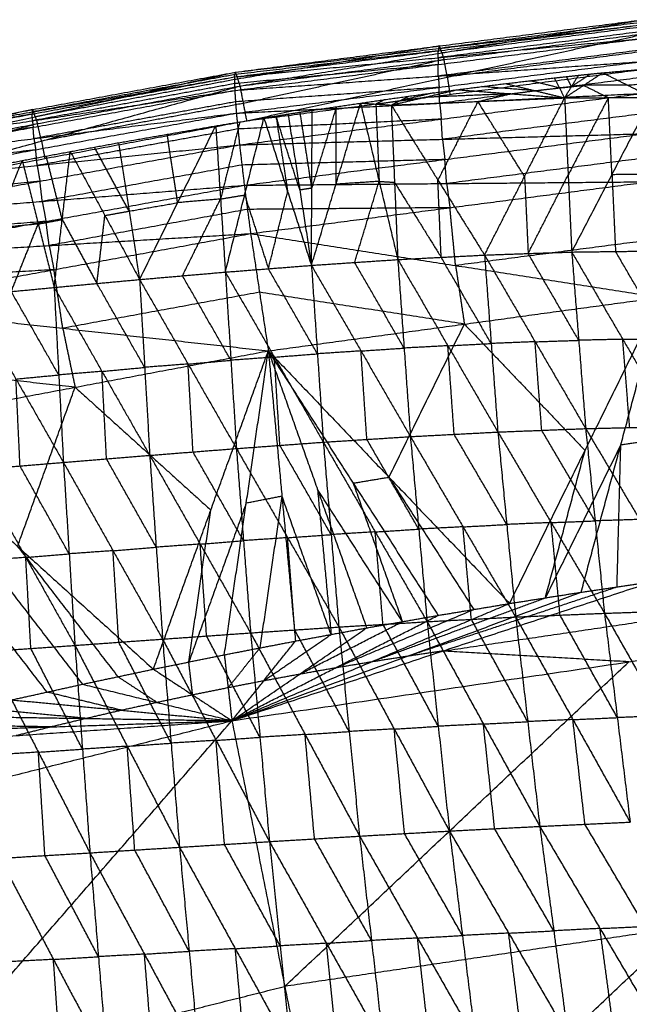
# Model space of a CAD drawing. Header units: millimetres. Extents: x -106 to 110, y -96 to 120.
# Tile 835 of 1020: x -20 to -13, y 107 to 119. Entities that reach past the tile are written whole.
import ezdxf

# ---------------------------------------------------------------- set-up
doc = ezdxf.new("R2010")
doc.units = ezdxf.units.MM
doc.header["$MEASUREMENT"] = 0
doc.layers.add('Default', color=7, linetype='Continuous', true_color=0x000000)

msp = doc.modelspace()

# ---------------------------------------------------------------- linework, layer by layer
at = {"layer": 'Default'}
for points in [[(-17.637, 117.907, 11.692), (-15.141, 118.228, 11.754), (-12.646, 118.549, 11.817)], [(-17.581, 117.738, 11.046), (-15.114, 118.143, 11.431), (-12.646, 118.549, 11.817)], [(-17.648, 117.849, 12.085), (-15.156, 118.168, 12.134), (-12.663, 118.487, 12.182)], [(-17.637, 117.907, 11.692), (-15.15, 118.197, 11.937), (-12.663, 118.487, 12.182)], [(-12.655, 118.518, 11.999), (-13.902, 118.358, 11.968), (-15.15, 118.197, 11.937)], [(-12.62, 118.466, 11.516), (-13.867, 118.305, 11.474), (-15.114, 118.143, 11.431)], [(-17.648, 117.849, 12.085), (-15.16, 118.084, 12.326), (-12.672, 118.318, 12.567)], [(-17.645, 117.684, 12.499), (-15.158, 118.001, 12.533), (-12.672, 118.318, 12.567)], [(-17.581, 117.738, 11.046), (-15.087, 118.061, 11.13), (-12.593, 118.383, 11.215)], [(-17.5, 117.313, 10.598), (-15.047, 117.848, 10.907), (-12.593, 118.383, 11.215)], [(-12.668, 118.403, 12.375), (-13.914, 118.243, 12.35), (-15.16, 118.084, 12.326)], [(-15.141, 118.228, 11.754), (-16.375, 118.025, 11.562), (-17.609, 117.823, 11.369)], [(-15.15, 118.197, 11.937), (-15.153, 118.183, 12.035), (-15.156, 118.168, 12.134)], [(-15.15, 118.197, 11.937), (-15.146, 118.213, 11.846), (-15.141, 118.228, 11.754)], [(-15.114, 118.143, 11.431), (-15.127, 118.186, 11.593), (-15.141, 118.228, 11.754)], [(-15.156, 118.168, 12.134), (-16.399, 118.023, 12.011), (-17.642, 117.878, 11.889)], [(-15.16, 118.084, 12.326), (-15.158, 118.126, 12.23), (-15.156, 118.168, 12.134)], [(-15.16, 118.084, 12.326), (-15.159, 118.042, 12.43), (-15.158, 118.001, 12.533)], [(-12.671, 118.178, 12.757), (-13.914, 118.019, 12.74), (-15.157, 117.86, 12.723)], [(-15.114, 118.143, 11.431), (-15.1, 118.102, 11.281), (-15.087, 118.061, 11.13)], [(-12.561, 118.171, 11.008), (-13.804, 118.01, 10.957), (-15.047, 117.848, 10.907)], [(-15.158, 118.001, 12.533), (-16.402, 117.884, 12.412), (-17.646, 117.767, 12.292)], [(-17.645, 117.684, 12.499), (-15.157, 117.86, 12.723), (-12.67, 118.037, 12.946)], [(-17.625, 117.406, 12.907), (-15.147, 117.722, 12.927), (-12.67, 118.037, 12.946)], [(-15.087, 118.061, 11.13), (-16.314, 117.793, 10.976), (-17.541, 117.525, 10.822)], [(-17.5, 117.313, 10.598), (-15.015, 117.636, 10.699), (-12.529, 117.959, 10.8)], [(-15.157, 117.86, 12.723), (-15.158, 117.931, 12.628), (-15.158, 118.001, 12.533)], [(-15.047, 117.848, 10.907), (-15.067, 117.954, 11.019), (-15.087, 118.061, 11.13)], [(-13.147, 117.9, 10.763), (-12.53, 117.956, 10.802), (-11.913, 118.011, 10.841)], [(-22.589, 116.942, 12.024), (-20.119, 117.396, 12.055), (-17.648, 117.849, 12.085)], [(-22.586, 116.994, 11.612), (-20.112, 117.451, 11.652), (-17.637, 117.907, 11.692)], [(-22.586, 116.994, 11.612), (-20.117, 117.422, 11.848), (-17.648, 117.849, 12.085)], [(-22.529, 116.818, 10.933), (-20.083, 117.362, 11.313), (-17.637, 117.907, 11.692)], [(-17.642, 117.878, 11.889), (-18.88, 117.65, 11.868), (-20.117, 117.422, 11.848)], [(-17.609, 117.823, 11.369), (-18.846, 117.592, 11.341), (-20.083, 117.362, 11.313)], [(-17.648, 117.849, 12.085), (-17.642, 117.878, 11.889), (-17.637, 117.907, 11.692)], [(-17.648, 117.849, 12.085), (-17.646, 117.767, 12.292), (-17.645, 117.684, 12.499)], [(-17.637, 117.907, 11.692), (-17.609, 117.823, 11.369), (-17.581, 117.738, 11.046)], [(-15.157, 117.86, 12.723), (-15.152, 117.791, 12.825), (-15.147, 117.722, 12.927)], [(-12.662, 117.843, 13.118), (-13.901, 117.685, 13.109), (-15.14, 117.527, 13.099)], [(-15.047, 117.848, 10.907), (-15.031, 117.742, 10.803), (-15.015, 117.636, 10.699)], [(-14.333, 117.768, 10.705), (-14.036, 117.802, 10.719), (-13.74, 117.837, 10.732)], [(-13.74, 117.837, 10.732), (-13.592, 117.853, 10.74), (-13.444, 117.869, 10.747)], [(-13.74, 117.837, 10.732), (-13.677, 117.715, 10.585), (-13.614, 117.593, 10.437)], [(-13.614, 117.593, 10.437), (-13.381, 117.747, 10.6), (-13.147, 117.9, 10.763)], [(-13.614, 117.593, 10.437), (-13.529, 117.731, 10.592), (-13.444, 117.869, 10.747)], [(-13.529, 117.731, 10.592), (-13.56, 117.792, 10.666), (-13.592, 117.853, 10.74)], [(-13.296, 117.885, 10.755), (-13.412, 117.808, 10.674), (-13.529, 117.731, 10.592)], [(-13.444, 117.869, 10.747), (-13.296, 117.885, 10.755), (-13.147, 117.9, 10.763)], [(-13.147, 117.9, 10.763), (-12.846, 117.749, 10.568), (-12.544, 117.599, 10.373)], [(-22.529, 116.818, 10.933), (-20.055, 117.278, 10.989), (-17.581, 117.738, 11.046)], [(-22.43, 116.392, 10.463), (-20.006, 117.065, 10.754), (-17.581, 117.738, 11.046)], [(-17.646, 117.767, 12.292), (-18.882, 117.54, 12.277), (-20.117, 117.313, 12.261)], [(-15.147, 117.722, 12.927), (-16.391, 117.633, 12.815), (-17.635, 117.545, 12.703)], [(-17.581, 117.738, 11.046), (-17.541, 117.525, 10.822), (-17.5, 117.313, 10.598)], [(-15.14, 117.527, 13.099), (-15.144, 117.624, 13.013), (-15.147, 117.722, 12.927)], [(-14.925, 117.693, 10.681), (-14.629, 117.731, 10.693), (-14.333, 117.768, 10.705)], [(-13.974, 117.681, 10.571), (-14.301, 117.706, 10.632), (-14.629, 117.731, 10.693)], [(-14.333, 117.768, 10.705), (-13.974, 117.681, 10.571), (-13.614, 117.593, 10.437)], [(-13.677, 117.715, 10.585), (-13.857, 117.759, 10.652), (-14.036, 117.802, 10.719)], [(-13.974, 117.681, 10.571), (-13.825, 117.698, 10.578), (-13.677, 117.715, 10.585)], [(-13.677, 117.715, 10.585), (-13.603, 117.723, 10.589), (-13.529, 117.731, 10.592)], [(-13.529, 117.731, 10.592), (-13.455, 117.739, 10.596), (-13.381, 117.747, 10.6)], [(-12.846, 117.749, 10.568), (-13.113, 117.748, 10.584), (-13.381, 117.747, 10.6)], [(-13.381, 117.747, 10.6), (-13.23, 117.671, 10.503), (-13.079, 117.596, 10.405)], [(-12.846, 117.749, 10.568), (-12.537, 117.777, 10.588), (-12.228, 117.805, 10.607)], [(-22.589, 116.942, 12.024), (-20.117, 117.313, 12.261), (-17.645, 117.684, 12.499)], [(-22.571, 116.783, 12.459), (-20.108, 117.233, 12.479), (-17.645, 117.684, 12.499)], [(-17.645, 117.684, 12.499), (-17.635, 117.545, 12.703), (-17.625, 117.406, 12.907)], [(-17.625, 117.406, 12.907), (-15.14, 117.527, 13.099), (-12.655, 117.648, 13.29)], [(-17.586, 117.019, 13.278), (-15.121, 117.333, 13.284), (-12.655, 117.648, 13.29)], [(-16.107, 117.529, 10.639), (-15.812, 117.572, 10.649), (-15.516, 117.614, 10.659)], [(-15.732, 117.505, 10.561), (-15.328, 117.599, 10.621), (-14.925, 117.693, 10.681)], [(-15.732, 117.505, 10.561), (-15.624, 117.559, 10.61), (-15.516, 117.614, 10.659)], [(-15.732, 117.505, 10.561), (-14.673, 117.549, 10.499), (-13.614, 117.593, 10.437)], [(-15.22, 117.654, 10.67), (-15.422, 117.606, 10.64), (-15.624, 117.559, 10.61)], [(-15.624, 117.559, 10.61), (-15.476, 117.579, 10.615), (-15.328, 117.599, 10.621)], [(-15.516, 117.614, 10.659), (-15.22, 117.654, 10.67), (-14.925, 117.693, 10.681)], [(-14.269, 117.643, 10.559), (-14.799, 117.621, 10.59), (-15.328, 117.599, 10.621)], [(-14.925, 117.693, 10.681), (-14.269, 117.643, 10.559), (-13.614, 117.593, 10.437)], [(-14.673, 117.549, 10.499), (-14.471, 117.596, 10.529), (-14.269, 117.643, 10.559)], [(-14.592, 115.672, 8.739), (-14.103, 116.633, 9.588), (-13.614, 117.593, 10.437)], [(-14.269, 117.643, 10.559), (-14.121, 117.662, 10.565), (-13.974, 117.681, 10.571)], [(-13.614, 117.593, 10.437), (-13.079, 117.596, 10.405), (-12.544, 117.599, 10.373)], [(-13.614, 117.593, 10.437), (-13.57, 116.651, 9.558), (-13.527, 115.709, 8.679)], [(-13.079, 117.596, 10.405), (-13.325, 117.124, 9.982), (-13.57, 116.651, 9.558)], [(-13.527, 115.709, 8.679), (-13.035, 116.654, 9.526), (-12.544, 117.599, 10.373)], [(-13.035, 116.654, 9.526), (-13.057, 117.125, 9.966), (-13.079, 117.596, 10.405)], [(-17.635, 117.545, 12.703), (-18.866, 117.32, 12.693), (-20.098, 117.095, 12.683)], [(-17.541, 117.525, 10.822), (-18.773, 117.295, 10.788), (-20.006, 117.065, 10.754)], [(-16.707, 115.546, 8.866), (-16.407, 116.538, 9.753), (-16.107, 117.529, 10.639)], [(-16.403, 117.485, 10.63), (-16.553, 116.989, 10.187), (-16.703, 116.493, 9.744)], [(-16.698, 117.441, 10.621), (-16.403, 117.485, 10.63), (-16.107, 117.529, 10.639)], [(-16.407, 116.538, 9.753), (-16.405, 117.011, 10.191), (-16.403, 117.485, 10.63)], [(-16.107, 117.529, 10.639), (-15.92, 117.517, 10.6), (-15.732, 117.505, 10.561)], [(-16.107, 117.529, 10.639), (-15.88, 116.573, 9.72), (-15.652, 115.617, 8.801)], [(-15.812, 117.572, 10.649), (-15.866, 117.544, 10.624), (-15.92, 117.517, 10.6)], [(-15.92, 117.517, 10.6), (-15.772, 117.538, 10.605), (-15.624, 117.559, 10.61)], [(-15.92, 117.517, 10.6), (-15.9, 117.045, 10.16), (-15.88, 116.573, 9.72)], [(-15.732, 117.505, 10.561), (-15.692, 116.561, 9.681), (-15.652, 115.617, 8.801)], [(-15.732, 117.505, 10.561), (-15.162, 116.589, 9.65), (-14.592, 115.672, 8.739)], [(-14.673, 117.549, 10.499), (-14.918, 117.069, 10.075), (-15.162, 116.589, 9.65)], [(-15.14, 117.527, 13.099), (-15.13, 117.43, 13.191), (-15.121, 117.333, 13.284)], [(-14.103, 116.633, 9.588), (-14.388, 117.091, 10.044), (-14.673, 117.549, 10.499)], [(-20.119, 117.396, 12.055), (-21.353, 117.182, 11.936), (-22.588, 116.968, 11.818)], [(-22.571, 116.783, 12.459), (-20.098, 117.095, 12.683), (-17.625, 117.406, 12.907)], [(-20.112, 117.451, 11.652), (-21.335, 117.178, 11.462), (-22.558, 116.906, 11.272)], [(-22.53, 116.513, 12.888), (-20.077, 116.96, 12.897), (-17.625, 117.406, 12.907)], [(-20.117, 117.422, 11.848), (-20.118, 117.409, 11.951), (-20.119, 117.396, 12.055)], [(-20.117, 117.313, 12.261), (-20.118, 117.354, 12.158), (-20.119, 117.396, 12.055)], [(-20.117, 117.422, 11.848), (-20.114, 117.436, 11.75), (-20.112, 117.451, 11.652)], [(-20.083, 117.362, 11.313), (-20.097, 117.407, 11.482), (-20.112, 117.451, 11.652)], [(-20.083, 117.362, 11.313), (-20.069, 117.32, 11.151), (-20.055, 117.278, 10.989)], [(-17.877, 117.251, 10.588), (-17.583, 117.299, 10.596), (-17.288, 117.348, 10.604)], [(-17.759, 115.464, 8.934), (-17.524, 116.406, 9.769), (-17.288, 117.348, 10.604)], [(-17.625, 117.406, 12.907), (-17.606, 117.213, 13.092), (-17.586, 117.019, 13.278)], [(-17.288, 117.348, 10.604), (-17.141, 117.371, 10.608), (-16.993, 117.395, 10.612)], [(-17.288, 117.348, 10.604), (-16.998, 116.447, 9.735), (-16.707, 115.546, 8.866)], [(-17.141, 117.371, 10.608), (-17.069, 116.909, 10.172), (-16.998, 116.447, 9.735)], [(-16.85, 116.47, 9.739), (-16.996, 116.921, 10.174), (-17.141, 117.371, 10.608)], [(-16.993, 117.395, 10.612), (-16.846, 117.418, 10.616), (-16.698, 117.441, 10.621)], [(-16.993, 117.395, 10.612), (-16.85, 116.47, 9.739), (-16.707, 115.546, 8.866)], [(-16.703, 116.493, 9.744), (-16.774, 116.955, 10.18), (-16.846, 117.418, 10.616)], [(-16.707, 115.546, 8.866), (-16.703, 116.493, 9.744), (-16.698, 117.441, 10.621)], [(-12.64, 117.401, 13.43), (-13.873, 117.244, 13.427), (-15.106, 117.087, 13.424)], [(-20.108, 117.233, 12.479), (-21.344, 117.048, 12.36), (-22.58, 116.862, 12.242)], [(-20.055, 117.278, 10.989), (-21.268, 116.941, 10.844), (-22.48, 116.605, 10.698)], [(-22.43, 116.392, 10.463), (-19.965, 116.852, 10.531), (-17.5, 117.313, 10.598)], [(-20.117, 117.313, 12.261), (-20.112, 117.273, 12.37), (-20.108, 117.233, 12.479)], [(-20.098, 117.095, 12.683), (-20.103, 117.164, 12.581), (-20.108, 117.233, 12.479)], [(-20.006, 117.065, 10.754), (-20.031, 117.171, 10.872), (-20.055, 117.278, 10.989)], [(-19.063, 117.045, 10.557), (-18.47, 117.148, 10.573), (-17.877, 117.251, 10.588)], [(-18.807, 115.373, 9.003), (-18.342, 116.312, 9.796), (-17.877, 117.251, 10.588)], [(-17.877, 117.251, 10.588), (-17.818, 116.357, 9.761), (-17.759, 115.464, 8.934)], [(-17.583, 117.299, 10.596), (-17.7, 116.828, 10.178), (-17.818, 116.357, 9.761)], [(-15.121, 117.333, 13.284), (-16.363, 117.273, 13.188), (-17.606, 117.213, 13.092)], [(-15.106, 117.087, 13.424), (-15.113, 117.21, 13.354), (-15.121, 117.333, 13.284)], [(-17.606, 117.213, 13.092), (-18.832, 116.989, 13.087), (-20.058, 116.766, 13.083)], [(-18.342, 116.312, 9.796), (-18.406, 116.73, 10.184), (-18.47, 117.148, 10.573)], [(-17.586, 117.019, 13.278), (-15.106, 117.087, 13.424), (-12.626, 117.155, 13.57)], [(-17.528, 116.525, 13.581), (-15.077, 116.84, 13.575), (-12.626, 117.155, 13.57)], [(-22.53, 116.513, 12.888), (-20.058, 116.766, 13.083), (-17.586, 117.019, 13.278)], [(-22.465, 116.131, 13.279), (-20.025, 116.575, 13.278), (-17.586, 117.019, 13.278)], [(-20.098, 117.095, 12.683), (-20.088, 117.027, 12.79), (-20.077, 116.96, 12.897)], [(-20.006, 117.065, 10.754), (-19.985, 116.958, 10.642), (-19.965, 116.852, 10.531)], [(-19.655, 116.937, 10.542), (-19.359, 116.991, 10.55), (-19.063, 117.045, 10.557)], [(-18.935, 116.209, 9.78), (-19.147, 116.6, 10.165), (-19.359, 116.991, 10.55)], [(-19.063, 117.045, 10.557), (-18.935, 116.209, 9.78), (-18.807, 115.373, 9.003)], [(-17.586, 117.019, 13.278), (-17.557, 116.772, 13.429), (-17.528, 116.525, 13.581)], [(-15.106, 117.087, 13.424), (-15.091, 116.963, 13.5), (-15.077, 116.84, 13.575)], [(-20.077, 116.96, 12.897), (-21.314, 116.804, 12.785), (-22.55, 116.648, 12.674)], [(-20.242, 116.827, 10.527), (-19.948, 116.882, 10.535), (-19.655, 116.937, 10.542)], [(-20.058, 116.766, 13.083), (-20.068, 116.863, 12.99), (-20.077, 116.96, 12.897)], [(-19.753, 116.106, 9.808), (-19.851, 116.494, 10.171), (-19.948, 116.882, 10.535)], [(-19.851, 115.276, 9.074), (-19.753, 116.106, 9.808), (-19.655, 116.937, 10.542)], [(-19.655, 116.937, 10.542), (-19.231, 116.155, 9.773), (-18.807, 115.373, 9.003)], [(-12.603, 116.861, 13.664), (-13.829, 116.704, 13.666), (-15.055, 116.546, 13.669)], [(-21.424, 116.597, 10.493), (-20.833, 116.712, 10.51), (-20.242, 116.827, 10.527)], [(-20.898, 115.176, 9.146), (-20.57, 116.001, 9.836), (-20.242, 116.827, 10.527)], [(-20.242, 116.827, 10.527), (-20.046, 116.051, 9.801), (-19.851, 115.276, 9.074)], [(-20.058, 116.766, 13.083), (-20.042, 116.67, 13.181), (-20.025, 116.575, 13.278)], [(-17.557, 116.772, 13.429), (-18.777, 116.55, 13.43), (-19.996, 116.328, 13.43)], [(-15.077, 116.84, 13.575), (-16.317, 116.806, 13.502), (-17.557, 116.772, 13.429)], [(-15.055, 116.546, 13.669), (-15.066, 116.693, 13.622), (-15.077, 116.84, 13.575)], [(-14.103, 116.633, 9.588), (-14.081, 116.162, 9.149), (-14.059, 115.691, 8.709)], [(-14.059, 115.691, 8.709), (-13.815, 116.171, 9.134), (-13.57, 116.651, 9.558)], [(-12.499, 116.661, 9.498), (-12.767, 116.657, 9.512), (-13.035, 116.654, 9.526)], [(-13.035, 116.654, 9.526), (-13.013, 116.185, 9.089), (-12.991, 115.716, 8.651)], [(-20.025, 116.575, 13.278), (-21.261, 116.448, 13.181), (-22.497, 116.322, 13.083)], [(-22.465, 116.131, 13.279), (-19.996, 116.328, 13.43), (-17.528, 116.525, 13.581)], [(-22.374, 115.642, 13.599), (-19.951, 116.084, 13.59), (-17.528, 116.525, 13.581)], [(-19.996, 116.328, 13.43), (-20.011, 116.452, 13.354), (-20.025, 116.575, 13.278)], [(-17.528, 116.525, 13.581), (-15.055, 116.546, 13.669), (-12.581, 116.568, 13.758)], [(-17.528, 116.525, 13.581), (-17.489, 116.23, 13.684), (-17.45, 115.934, 13.787)], [(-17.45, 115.934, 13.787), (-15.015, 116.251, 13.772), (-12.581, 116.568, 13.758)], [(-15.88, 116.573, 9.72), (-16.143, 116.555, 9.736), (-16.407, 116.538, 9.753)], [(-16.179, 115.582, 8.834), (-16.029, 116.077, 9.277), (-15.88, 116.573, 9.72)], [(-15.88, 116.573, 9.72), (-15.786, 116.567, 9.701), (-15.692, 116.561, 9.681)], [(-15.692, 116.561, 9.681), (-15.407, 116.103, 9.226), (-15.122, 115.645, 8.77)], [(-15.122, 115.645, 8.77), (-15.142, 116.117, 9.21), (-15.162, 116.589, 9.65)], [(-15.055, 116.546, 13.669), (-15.035, 116.399, 13.721), (-15.015, 116.251, 13.772)], [(-17.818, 116.357, 9.761), (-17.671, 116.382, 9.765), (-17.524, 116.406, 9.769)], [(-17.524, 116.406, 9.769), (-17.378, 115.956, 9.335), (-17.233, 115.505, 8.9)], [(-17.233, 115.505, 8.9), (-17.115, 115.976, 9.318), (-16.998, 116.447, 9.735)], [(-16.85, 116.47, 9.739), (-16.776, 116.482, 9.741), (-16.703, 116.493, 9.744)], [(-19.996, 116.328, 13.43), (-19.974, 116.206, 13.51), (-19.951, 116.084, 13.59)], [(-18.935, 116.209, 9.78), (-18.638, 116.26, 9.788), (-18.342, 116.312, 9.796)], [(-17.818, 116.357, 9.761), (-18.08, 116.335, 9.778), (-18.342, 116.312, 9.796)], [(-18.283, 115.419, 8.969), (-18.05, 115.888, 9.365), (-17.818, 116.357, 9.761)], [(-17.489, 116.23, 13.684), (-18.701, 116.009, 13.688), (-19.912, 115.788, 13.693)], [(-19.329, 115.325, 9.039), (-19.28, 115.74, 9.406), (-19.231, 116.155, 9.773)], [(-19.231, 116.155, 9.773), (-19.083, 116.182, 9.777), (-18.935, 116.209, 9.78)], [(-15.015, 116.251, 13.772), (-16.252, 116.24, 13.728), (-17.489, 116.23, 13.684)], [(-14.946, 115.544, 13.782), (-14.981, 115.898, 13.777), (-15.015, 116.251, 13.772)], [(-19.951, 116.084, 13.59), (-21.185, 115.985, 13.514), (-22.419, 115.887, 13.439)], [(-20.046, 116.051, 9.801), (-20.308, 116.026, 9.818), (-20.57, 116.001, 9.836)], [(-20.375, 115.226, 9.11), (-20.211, 115.639, 9.455), (-20.046, 116.051, 9.801)], [(-20.046, 116.051, 9.801), (-19.9, 116.079, 9.804), (-19.753, 116.106, 9.808)], [(-19.912, 115.788, 13.693), (-19.932, 115.936, 13.641), (-19.951, 116.084, 13.59)], [(-19.753, 116.106, 9.808), (-19.541, 115.716, 9.424), (-19.329, 115.325, 9.039)], [(-22.374, 115.642, 13.599), (-19.912, 115.788, 13.693), (-17.45, 115.934, 13.787)], [(-22.259, 115.053, 13.818), (-19.854, 115.493, 13.803), (-17.45, 115.934, 13.787)], [(-17.45, 115.934, 13.787), (-17.342, 115.217, 13.805), (-17.234, 114.501, 13.824)], [(-17.45, 115.934, 13.787), (-14.946, 115.544, 13.782), (-12.442, 115.155, 13.777)], [(-19.912, 115.788, 13.693), (-19.883, 115.641, 13.748), (-19.854, 115.493, 13.803)], [(-12.512, 115.861, 13.767), (-13.729, 115.703, 13.775), (-14.946, 115.544, 13.782)], [(-15.652, 115.617, 8.801), (-15.122, 115.645, 8.77), (-14.592, 115.672, 8.739)], [(-14.592, 115.672, 8.739), (-14.059, 115.691, 8.709), (-13.527, 115.709, 8.679)], [(-14.592, 115.672, 8.739), (-14.511, 114.591, 8.039), (-14.429, 113.509, 7.339)], [(-14.592, 115.672, 8.739), (-13.974, 114.612, 8.011), (-13.356, 113.551, 7.283)], [(-13.441, 114.63, 7.981), (-13.75, 115.16, 8.345), (-14.059, 115.691, 8.709)], [(-13.527, 115.709, 8.679), (-12.991, 115.716, 8.651), (-12.455, 115.722, 8.623)], [(-13.527, 115.709, 8.679), (-13.441, 114.63, 7.981), (-13.356, 113.551, 7.283)], [(-13.527, 115.709, 8.679), (-12.903, 114.642, 7.957), (-12.279, 113.575, 7.235)], [(-12.367, 114.649, 7.929), (-12.679, 115.182, 8.29), (-12.991, 115.716, 8.651)], [(-17.759, 115.464, 8.934), (-17.233, 115.505, 8.9), (-16.707, 115.546, 8.866)], [(-16.707, 115.546, 8.866), (-16.179, 115.582, 8.834), (-15.652, 115.617, 8.801)], [(-16.707, 115.546, 8.866), (-16.634, 114.465, 8.167), (-16.562, 113.385, 7.467)], [(-16.707, 115.546, 8.866), (-16.102, 114.5, 8.133), (-15.498, 113.453, 7.4)], [(-15.575, 114.535, 8.101), (-15.877, 115.058, 8.467), (-16.179, 115.582, 8.834)], [(-15.652, 115.617, 8.801), (-15.575, 114.535, 8.101), (-15.498, 113.453, 7.4)], [(-15.652, 115.617, 8.801), (-15.04, 114.563, 8.07), (-14.429, 113.509, 7.339)], [(-14.511, 114.591, 8.039), (-14.816, 115.118, 8.404), (-15.122, 115.645, 8.77)], [(-14.946, 115.544, 13.782), (-14.892, 115.186, 13.791), (-14.838, 114.828, 13.801)], [(-19.854, 115.493, 13.803), (-21.085, 115.42, 13.756), (-22.316, 115.347, 13.709)], [(-19.746, 114.777, 13.821), (-19.8, 115.135, 13.812), (-19.854, 115.493, 13.803)], [(-18.807, 115.373, 9.003), (-18.283, 115.419, 8.969), (-17.759, 115.464, 8.934)], [(-17.691, 114.386, 8.236), (-17.987, 114.902, 8.602), (-18.283, 115.419, 8.969)], [(-17.759, 115.464, 8.934), (-17.691, 114.386, 8.236), (-17.624, 113.307, 7.538)], [(-17.759, 115.464, 8.934), (-17.16, 114.424, 8.2), (-16.562, 113.385, 7.467)], [(-16.634, 114.465, 8.167), (-16.934, 114.985, 8.533), (-17.233, 115.505, 8.9)], [(-19.851, 115.276, 9.074), (-19.329, 115.325, 9.039), (-18.807, 115.373, 9.003)], [(-18.745, 114.299, 8.308), (-19.037, 114.812, 8.673), (-19.329, 115.325, 9.039)], [(-18.807, 115.373, 9.003), (-18.745, 114.299, 8.308), (-18.683, 113.224, 7.612)], [(-18.807, 115.373, 9.003), (-18.215, 114.34, 8.271), (-17.624, 113.307, 7.538)], [(-20.898, 115.176, 9.146), (-20.375, 115.226, 9.11), (-19.851, 115.276, 9.074)], [(-20.898, 115.176, 9.146), (-20.318, 114.157, 8.417), (-19.738, 113.138, 7.688)], [(-19.795, 114.207, 8.381), (-20.085, 114.717, 8.746), (-20.375, 115.226, 9.11)], [(-19.851, 115.276, 9.074), (-19.795, 114.207, 8.381), (-19.738, 113.138, 7.688)], [(-19.851, 115.276, 9.074), (-19.267, 114.25, 8.343), (-18.683, 113.224, 7.612)], [(-17.342, 115.217, 13.805), (-18.544, 114.997, 13.813), (-19.746, 114.777, 13.821)], [(-14.838, 114.828, 13.801), (-16.09, 115.023, 13.803), (-17.342, 115.217, 13.805)], [(-17.234, 114.501, 13.824), (-14.838, 114.828, 13.801), (-12.442, 115.155, 13.777)], [(-14.286, 111.413, 12.424), (-13.364, 113.284, 13.101), (-12.442, 115.155, 13.777)], [(-13.411, 111.551, 12.424), (-12.927, 113.353, 13.101), (-12.442, 115.155, 13.777)], [(-22.259, 115.053, 13.818), (-19.746, 114.777, 13.821), (-17.234, 114.501, 13.824)], [(-15.76, 112.957, 13.124), (-15.299, 113.892, 13.462), (-14.838, 114.828, 13.801)], [(-14.838, 114.828, 13.801), (-14.101, 114.056, 13.451), (-13.364, 113.284, 13.101)], [(-19.746, 114.777, 13.821), (-19.671, 114.416, 13.833), (-19.595, 114.056, 13.844)], [(-15.04, 114.563, 8.07), (-14.776, 114.577, 8.054), (-14.511, 114.591, 8.039)], [(-13.974, 114.612, 8.011), (-14.243, 114.601, 8.025), (-14.511, 114.591, 8.039)], [(-13.974, 114.612, 8.011), (-13.708, 114.621, 7.996), (-13.441, 114.63, 7.981)], [(-13.893, 113.53, 7.311), (-13.934, 114.071, 7.661), (-13.974, 114.612, 8.011)], [(-12.903, 114.642, 7.957), (-13.172, 114.636, 7.969), (-13.441, 114.63, 7.981)], [(-12.903, 114.642, 7.957), (-12.635, 114.645, 7.943), (-12.367, 114.649, 7.929)], [(-12.818, 113.563, 7.259), (-12.86, 114.103, 7.608), (-12.903, 114.642, 7.957)], [(-21.957, 113.612, 13.865), (-19.595, 114.056, 13.844), (-17.234, 114.501, 13.824)], [(-18.639, 110.61, 12.424), (-17.937, 112.555, 13.124), (-17.234, 114.501, 13.824)], [(-17.772, 110.786, 12.424), (-17.503, 112.643, 13.124), (-17.234, 114.501, 13.824)], [(-17.234, 114.501, 13.824), (-17.068, 112.727, 13.124), (-16.902, 110.954, 12.424)], [(-17.234, 114.501, 13.824), (-16.633, 112.808, 13.124), (-16.032, 111.115, 12.424)], [(-17.234, 114.501, 13.824), (-16.197, 112.884, 13.124), (-15.159, 111.268, 12.424)], [(-17.234, 114.501, 13.824), (-15.76, 112.957, 13.124), (-14.286, 111.413, 12.424)], [(-17.16, 114.424, 8.2), (-16.897, 114.445, 8.183), (-16.634, 114.465, 8.167)], [(-16.102, 114.5, 8.133), (-16.368, 114.482, 8.15), (-16.634, 114.465, 8.167)], [(-16.102, 114.5, 8.133), (-15.839, 114.517, 8.117), (-15.575, 114.535, 8.101)], [(-16.03, 113.419, 7.433), (-16.066, 113.959, 7.783), (-16.102, 114.5, 8.133)], [(-15.04, 114.563, 8.07), (-15.308, 114.549, 8.085), (-15.575, 114.535, 8.101)], [(-14.963, 113.481, 7.369), (-15.002, 114.022, 7.72), (-15.04, 114.563, 8.07)], [(-19.595, 114.056, 13.844), (-20.852, 114.194, 13.843), (-22.108, 114.332, 13.842)], [(-18.215, 114.34, 8.271), (-18.48, 114.32, 8.289), (-18.745, 114.299, 8.308)], [(-18.215, 114.34, 8.271), (-17.953, 114.363, 8.253), (-17.691, 114.386, 8.236)], [(-18.154, 113.266, 7.575), (-18.184, 113.803, 7.923), (-18.215, 114.34, 8.271)], [(-17.16, 114.424, 8.2), (-17.426, 114.405, 8.218), (-17.691, 114.386, 8.236)], [(-17.093, 113.346, 7.502), (-17.126, 113.885, 7.851), (-17.16, 114.424, 8.2)], [(-19.267, 114.25, 8.343), (-19.531, 114.229, 8.362), (-19.795, 114.207, 8.381)], [(-19.267, 114.25, 8.343), (-19.006, 114.274, 8.325), (-18.745, 114.299, 8.308)], [(-19.211, 113.181, 7.65), (-19.239, 113.716, 7.996), (-19.267, 114.25, 8.343)], [(-20.318, 114.157, 8.417), (-20.057, 114.182, 8.399), (-19.795, 114.207, 8.381)], [(-20.268, 113.094, 7.728), (-20.293, 113.626, 8.072), (-20.318, 114.157, 8.417)], [(-20.298, 112.111, 13.145), (-19.947, 113.084, 13.495), (-19.595, 114.056, 13.844)], [(-19.595, 114.056, 13.844), (-18.766, 113.306, 13.484), (-17.937, 112.555, 13.124)], [(-21.957, 113.612, 13.865), (-20.731, 112.019, 13.145), (-19.506, 110.426, 12.424)], [(-21.957, 113.612, 13.865), (-20.298, 112.111, 13.145), (-18.639, 110.61, 12.424)], [(-15.498, 113.453, 7.4), (-14.963, 113.481, 7.369), (-14.429, 113.509, 7.339)], [(-14.429, 113.509, 7.339), (-13.893, 113.53, 7.311), (-13.356, 113.551, 7.283)], [(-14.429, 113.509, 7.339), (-14.32, 112.379, 6.816), (-14.212, 111.248, 6.293)], [(-14.429, 113.509, 7.339), (-13.778, 112.402, 6.791), (-13.126, 111.294, 6.243)], [(-13.241, 112.423, 6.763), (-13.567, 112.976, 7.037), (-13.893, 113.53, 7.311)], [(-13.356, 113.551, 7.283), (-12.818, 113.563, 7.259), (-12.279, 113.575, 7.235)], [(-13.356, 113.551, 7.283), (-13.241, 112.423, 6.763), (-13.126, 111.294, 6.243)], [(-13.356, 113.551, 7.283), (-12.697, 112.44, 6.743), (-12.038, 111.329, 6.204)], [(-17.624, 113.307, 7.538), (-17.093, 113.346, 7.502), (-16.562, 113.385, 7.467)], [(-16.562, 113.385, 7.467), (-16.03, 113.419, 7.433), (-15.498, 113.453, 7.4)], [(-16.562, 113.385, 7.467), (-16.467, 112.255, 6.942), (-16.372, 111.126, 6.416)], [(-16.562, 113.385, 7.467), (-15.928, 112.288, 6.909), (-15.294, 111.191, 6.352)], [(-15.396, 112.322, 6.876), (-15.713, 112.87, 7.155), (-16.03, 113.419, 7.433)], [(-15.498, 113.453, 7.4), (-15.396, 112.322, 6.876), (-15.294, 111.191, 6.352)], [(-15.498, 113.453, 7.4), (-14.855, 112.35, 6.847), (-14.212, 111.248, 6.293)], [(-14.32, 112.379, 6.816), (-14.642, 112.93, 7.093), (-14.963, 113.481, 7.369)], [(-12.927, 113.353, 13.101), (-12.708, 113.385, 13.101), (-12.489, 113.418, 13.101)], [(-18.683, 113.224, 7.612), (-18.154, 113.266, 7.575), (-17.624, 113.307, 7.538)], [(-17.537, 112.181, 7.012), (-17.845, 112.723, 7.293), (-18.154, 113.266, 7.575)], [(-17.624, 113.307, 7.538), (-17.537, 112.181, 7.012), (-17.451, 111.054, 6.487)], [(-17.624, 113.307, 7.538), (-16.998, 112.217, 6.977), (-16.372, 111.126, 6.416)], [(-16.467, 112.255, 6.942), (-16.78, 112.801, 7.222), (-17.093, 113.346, 7.502)], [(-12.927, 113.353, 13.101), (-13.388, 112.417, 12.763), (-13.849, 111.482, 12.424)], [(-13.849, 111.482, 12.424), (-13.606, 112.383, 12.763), (-13.364, 113.284, 13.101)], [(-12.973, 111.616, 12.424), (-12.95, 112.484, 12.763), (-12.927, 113.353, 13.101)], [(-20.798, 113.051, 7.767), (-20.268, 113.094, 7.728), (-19.738, 113.138, 7.688)], [(-19.738, 113.138, 7.688), (-19.211, 113.181, 7.65), (-18.683, 113.224, 7.612)], [(-19.738, 113.138, 7.688), (-19.668, 112.02, 7.165), (-19.597, 110.901, 6.642)], [(-19.738, 113.138, 7.688), (-19.132, 112.058, 7.126), (-18.526, 110.978, 6.563)], [(-18.604, 112.101, 7.087), (-18.907, 112.641, 7.369), (-19.211, 113.181, 7.65)], [(-18.683, 113.224, 7.612), (-18.604, 112.101, 7.087), (-18.526, 110.978, 6.563)], [(-18.683, 113.224, 7.612), (-18.067, 112.139, 7.049), (-17.451, 111.054, 6.487)], [(-20.798, 113.051, 7.767), (-20.198, 111.976, 7.205), (-19.597, 110.901, 6.642)], [(-19.668, 112.02, 7.165), (-19.968, 112.557, 7.446), (-20.268, 113.094, 7.728)], [(-16.197, 112.884, 13.124), (-15.978, 112.921, 13.124), (-15.76, 112.957, 13.124)], [(-15.76, 112.957, 13.124), (-15.241, 112.149, 12.774), (-14.723, 111.34, 12.424)], [(-16.633, 112.808, 13.124), (-16.55, 111.921, 12.774), (-16.467, 111.034, 12.424)], [(-15.596, 111.191, 12.424), (-16.114, 111.999, 12.774), (-16.633, 112.808, 13.124)], [(-16.197, 112.884, 13.124), (-15.896, 112.038, 12.774), (-15.596, 111.191, 12.424)], [(-17.503, 112.643, 13.124), (-17.285, 112.685, 13.124), (-17.068, 112.727, 13.124)], [(-17.068, 112.727, 13.124), (-17.203, 111.799, 12.774), (-17.337, 110.87, 12.424)], [(-16.467, 111.034, 12.424), (-16.768, 111.881, 12.774), (-17.068, 112.727, 13.124)], [(-17.503, 112.643, 13.124), (-17.854, 111.67, 12.774), (-18.206, 110.698, 12.424)], [(-18.206, 110.698, 12.424), (-18.071, 111.626, 12.774), (-17.937, 112.555, 13.124)], [(-13.778, 112.402, 6.791), (-13.51, 112.412, 6.777), (-13.241, 112.423, 6.763)], [(-12.697, 112.44, 6.743), (-12.969, 112.431, 6.753), (-13.241, 112.423, 6.763)], [(-15.928, 112.288, 6.909), (-16.197, 112.272, 6.925), (-16.467, 112.255, 6.942)], [(-15.928, 112.288, 6.909), (-15.662, 112.305, 6.893), (-15.396, 112.322, 6.876)], [(-15.833, 111.158, 6.384), (-15.88, 111.723, 6.647), (-15.928, 112.288, 6.909)], [(-14.855, 112.35, 6.847), (-15.125, 112.336, 6.861), (-15.396, 112.322, 6.876)], [(-14.855, 112.35, 6.847), (-14.587, 112.364, 6.831), (-14.32, 112.379, 6.816)], [(-14.753, 111.22, 6.322), (-14.804, 111.785, 6.585), (-14.855, 112.35, 6.847)], [(-13.778, 112.402, 6.791), (-14.049, 112.39, 6.804), (-14.32, 112.379, 6.816)], [(-13.669, 111.271, 6.268), (-13.723, 111.836, 6.53), (-13.778, 112.402, 6.791)], [(-18.067, 112.139, 7.049), (-17.802, 112.16, 7.031), (-17.537, 112.181, 7.012)], [(-16.998, 112.217, 6.977), (-17.268, 112.199, 6.995), (-17.537, 112.181, 7.012)], [(-16.998, 112.217, 6.977), (-16.732, 112.236, 6.959), (-16.467, 112.255, 6.942)], [(-16.911, 111.09, 6.452), (-16.955, 111.653, 6.714), (-16.998, 112.217, 6.977)], [(-20.298, 112.111, 13.145), (-19.685, 111.314, 12.784), (-19.073, 110.518, 12.424)], [(-19.132, 112.058, 7.126), (-19.4, 112.039, 7.145), (-19.668, 112.02, 7.165)], [(-19.132, 112.058, 7.126), (-18.868, 112.08, 7.106), (-18.604, 112.101, 7.087)], [(-19.061, 110.94, 6.603), (-19.097, 111.499, 6.864), (-19.132, 112.058, 7.126)], [(-18.067, 112.139, 7.049), (-18.336, 112.12, 7.068), (-18.604, 112.101, 7.087)], [(-17.988, 111.016, 6.525), (-18.027, 111.577, 6.787), (-18.067, 112.139, 7.049)], [(-20.198, 111.976, 7.205), (-20.467, 111.957, 7.225), (-20.736, 111.938, 7.246)], [(-20.198, 111.976, 7.205), (-19.933, 111.998, 7.185), (-19.668, 112.02, 7.165)], [(-20.136, 110.864, 6.684), (-20.167, 111.42, 6.944), (-20.198, 111.976, 7.205)], [(-19.938, 110.33, 12.424), (-20.551, 111.127, 12.784), (-21.164, 111.923, 13.145)], [(-17.679, 109.98, 12.017), (-15.107, 110.831, 12.221), (-12.535, 111.681, 12.424)], [(-15.545, 110.766, 12.221), (-14.259, 111.191, 12.322), (-12.973, 111.616, 12.424)], [(-13.411, 111.551, 12.424), (-12.973, 111.616, 12.424), (-12.535, 111.681, 12.424)], [(-13.411, 111.551, 12.424), (-12.973, 111.616, 12.424), (-12.535, 111.681, 12.424)], [(-17.679, 109.98, 12.017), (-15.545, 110.766, 12.221), (-13.411, 111.551, 12.424)], [(-15.983, 110.697, 12.221), (-14.916, 111.089, 12.322), (-13.849, 111.482, 12.424)], [(-15.107, 110.831, 12.221), (-12.682, 111.19, 12.221), (-10.256, 111.55, 12.221)], [(-14.286, 111.413, 12.424), (-13.849, 111.482, 12.424), (-13.411, 111.551, 12.424)], [(-14.286, 111.413, 12.424), (-13.849, 111.482, 12.424), (-13.411, 111.551, 12.424)], [(-17.679, 109.98, 12.017), (-12.828, 110.7, 12.017), (-7.977, 111.419, 12.017)], [(-17.679, 109.98, 12.017), (-15.983, 110.697, 12.221), (-14.286, 111.413, 12.424)], [(-16.419, 110.624, 12.221), (-15.571, 110.982, 12.322), (-14.723, 111.34, 12.424)], [(-16.387, 103.486, 9.117), (-12.182, 107.453, 10.567), (-7.977, 111.419, 12.017)], [(-15.159, 111.268, 12.424), (-14.723, 111.34, 12.424), (-14.286, 111.413, 12.424)], [(-15.159, 111.268, 12.424), (-14.723, 111.34, 12.424), (-14.286, 111.413, 12.424)], [(-13.126, 111.294, 6.243), (-12.582, 111.312, 6.224), (-12.038, 111.329, 6.204)], [(-17.679, 109.98, 12.017), (-16.419, 110.624, 12.221), (-15.159, 111.268, 12.424)], [(-16.032, 111.115, 12.424), (-15.596, 111.191, 12.424), (-15.159, 111.268, 12.424)], [(-16.032, 111.115, 12.424), (-15.596, 111.191, 12.424), (-15.159, 111.268, 12.424)], [(-15.294, 111.191, 6.352), (-14.753, 111.22, 6.322), (-14.212, 111.248, 6.293)], [(-14.064, 109.969, 5.969), (-14.409, 110.594, 6.146), (-14.753, 111.22, 6.322)], [(-14.212, 111.248, 6.293), (-13.669, 111.271, 6.268), (-13.126, 111.294, 6.243)], [(-14.212, 111.248, 6.293), (-14.064, 109.969, 5.969), (-13.917, 108.689, 5.644)], [(-14.212, 111.248, 6.293), (-13.512, 109.994, 5.947), (-12.813, 108.741, 5.6)], [(-12.969, 110.018, 5.922), (-13.319, 110.644, 6.095), (-13.669, 111.271, 6.268)], [(-13.126, 111.294, 6.243), (-12.969, 110.018, 5.922), (-12.813, 108.741, 5.6)], [(-13.126, 111.294, 6.243), (-12.416, 110.041, 5.906), (-11.705, 108.787, 5.568)], [(-17.679, 109.98, 12.017), (-16.855, 110.547, 12.221), (-16.032, 111.115, 12.424)], [(-17.451, 111.054, 6.487), (-16.911, 111.09, 6.452), (-16.372, 111.126, 6.416)], [(-16.246, 109.848, 6.088), (-16.578, 110.469, 6.27), (-16.911, 111.09, 6.452)], [(-16.902, 110.954, 12.424), (-16.467, 111.034, 12.424), (-16.032, 111.115, 12.424)], [(-16.902, 110.954, 12.424), (-16.467, 111.034, 12.424), (-16.032, 111.115, 12.424)], [(-16.855, 110.547, 12.221), (-16.225, 110.869, 12.322), (-15.596, 111.191, 12.424)], [(-16.372, 111.126, 6.416), (-15.833, 111.158, 6.384), (-15.294, 111.191, 6.352)], [(-16.372, 111.126, 6.416), (-16.246, 109.848, 6.088), (-16.119, 108.57, 5.759)], [(-16.372, 111.126, 6.416), (-15.696, 109.879, 6.057), (-15.021, 108.632, 5.698)], [(-15.157, 109.912, 6.025), (-15.495, 110.535, 6.204), (-15.833, 111.158, 6.384)], [(-15.294, 111.191, 6.352), (-15.157, 109.912, 6.025), (-15.021, 108.632, 5.698)], [(-15.294, 111.191, 6.352), (-14.606, 109.94, 5.998), (-13.917, 108.689, 5.644)], [(-19.597, 110.901, 6.642), (-19.061, 110.94, 6.603), (-18.526, 110.978, 6.563)], [(-18.526, 110.978, 6.563), (-17.988, 111.016, 6.525), (-17.451, 111.054, 6.487)], [(-18.526, 110.978, 6.563), (-18.422, 109.706, 6.232), (-18.319, 108.434, 5.902)], [(-18.526, 110.978, 6.563), (-17.873, 109.74, 6.195), (-17.221, 108.503, 5.827)], [(-17.336, 109.778, 6.157), (-17.662, 110.397, 6.341), (-17.988, 111.016, 6.525)], [(-17.451, 111.054, 6.487), (-17.336, 109.778, 6.157), (-17.221, 108.503, 5.827)], [(-17.451, 111.054, 6.487), (-16.785, 109.812, 6.123), (-16.119, 108.57, 5.759)], [(-17.291, 110.467, 12.221), (-16.879, 110.751, 12.322), (-16.467, 111.034, 12.424)], [(-20.674, 110.826, 6.726), (-20.136, 110.864, 6.684), (-19.597, 110.901, 6.642)], [(-19.505, 109.633, 6.312), (-19.82, 110.248, 6.498), (-20.136, 110.864, 6.684)], [(-19.597, 110.901, 6.642), (-19.505, 109.633, 6.312), (-19.414, 108.365, 5.981)], [(-19.597, 110.901, 6.642), (-18.958, 109.668, 6.272), (-18.319, 108.434, 5.902)], [(-18.422, 109.706, 6.232), (-18.742, 110.323, 6.417), (-19.061, 110.94, 6.603)], [(-17.772, 110.786, 12.424), (-17.337, 110.87, 12.424), (-16.902, 110.954, 12.424)], [(-17.772, 110.786, 12.424), (-17.337, 110.87, 12.424), (-16.902, 110.954, 12.424)], [(-17.725, 110.383, 12.221), (-17.531, 110.626, 12.322), (-17.337, 110.87, 12.424)], [(-17.679, 109.98, 12.017), (-17.291, 110.467, 12.221), (-16.902, 110.954, 12.424)], [(-20.674, 110.826, 6.726), (-20.044, 109.596, 6.353), (-19.414, 108.365, 5.981)], [(-18.639, 110.61, 12.424), (-18.206, 110.698, 12.424), (-17.772, 110.786, 12.424)], [(-18.639, 110.61, 12.424), (-18.206, 110.698, 12.424), (-17.772, 110.786, 12.424)], [(-17.772, 110.786, 12.424), (-17.725, 110.383, 12.221), (-17.679, 109.98, 12.017)], [(-15.545, 110.766, 12.221), (-15.764, 110.731, 12.221), (-15.983, 110.697, 12.221)], [(-15.107, 110.831, 12.221), (-15.326, 110.798, 12.221), (-15.545, 110.766, 12.221)], [(-12.828, 110.7, 12.017), (-13.968, 110.765, 12.119), (-15.107, 110.831, 12.221)], [(-19.506, 110.426, 12.424), (-19.073, 110.518, 12.424), (-18.639, 110.61, 12.424)], [(-19.506, 110.426, 12.424), (-19.073, 110.518, 12.424), (-18.639, 110.61, 12.424)], [(-18.639, 110.61, 12.424), (-18.159, 110.295, 12.221), (-17.679, 109.98, 12.017)], [(-18.159, 110.295, 12.221), (-18.182, 110.496, 12.322), (-18.206, 110.698, 12.424)], [(-17.033, 106.733, 10.567), (-14.931, 108.716, 11.292), (-12.828, 110.7, 12.017)], [(-16.419, 110.624, 12.221), (-16.637, 110.586, 12.221), (-16.855, 110.547, 12.221)], [(-15.983, 110.697, 12.221), (-16.201, 110.66, 12.221), (-16.419, 110.624, 12.221)], [(-18.592, 110.203, 12.221), (-18.833, 110.36, 12.322), (-19.073, 110.518, 12.424)], [(-16.855, 110.547, 12.221), (-17.073, 110.507, 12.221), (-17.291, 110.467, 12.221)], [(-20.37, 110.235, 12.424), (-19.938, 110.33, 12.424), (-19.506, 110.426, 12.424)], [(-20.37, 110.235, 12.424), (-19.938, 110.33, 12.424), (-19.506, 110.426, 12.424)], [(-19.506, 110.426, 12.424), (-18.592, 110.203, 12.221), (-17.679, 109.98, 12.017)], [(-17.725, 110.383, 12.221), (-17.942, 110.339, 12.221), (-18.159, 110.295, 12.221)], [(-17.291, 110.467, 12.221), (-17.508, 110.425, 12.221), (-17.725, 110.383, 12.221)], [(-19.025, 110.108, 12.221), (-19.481, 110.219, 12.322), (-19.938, 110.33, 12.424)], [(-18.159, 110.295, 12.221), (-18.376, 110.249, 12.221), (-18.592, 110.203, 12.221)], [(-19.456, 110.008, 12.221), (-20.129, 110.072, 12.322), (-20.802, 110.135, 12.424)], [(-20.37, 110.235, 12.424), (-19.025, 110.108, 12.221), (-17.679, 109.98, 12.017)], [(-18.592, 110.203, 12.221), (-18.809, 110.155, 12.221), (-19.025, 110.108, 12.221)], [(-21.233, 110.036, 12.424), (-19.456, 110.008, 12.221), (-17.679, 109.98, 12.017)], [(-19.456, 110.008, 12.221), (-19.671, 109.957, 12.221), (-19.887, 109.905, 12.221)], [(-19.025, 110.108, 12.221), (-19.24, 110.058, 12.221), (-19.456, 110.008, 12.221)], [(-13.512, 109.994, 5.947), (-13.241, 110.006, 5.934), (-12.969, 110.018, 5.922)], [(-12.416, 110.041, 5.906), (-12.693, 110.029, 5.914), (-12.969, 110.018, 5.922)], [(-27.193, 107.597, 12.017), (-22.436, 108.789, 12.017), (-17.679, 109.98, 12.017)], [(-25.271, 101.261, 9.117), (-21.475, 105.62, 10.567), (-17.679, 109.98, 12.017)], [(-22.953, 109.616, 12.424), (-20.316, 109.798, 12.221), (-17.679, 109.98, 12.017)], [(-22.094, 109.83, 12.424), (-19.887, 109.905, 12.221), (-17.679, 109.98, 12.017)], [(-19.887, 109.905, 12.221), (-20.775, 109.919, 12.322), (-21.664, 109.933, 12.424)], [(-19.887, 109.905, 12.221), (-20.102, 109.851, 12.221), (-20.316, 109.798, 12.221)], [(-17.679, 109.98, 12.017), (-17.033, 106.733, 10.567), (-16.387, 103.486, 9.117)], [(-15.696, 109.879, 6.057), (-15.971, 109.864, 6.072), (-16.246, 109.848, 6.088)], [(-15.696, 109.879, 6.057), (-15.427, 109.895, 6.041), (-15.157, 109.912, 6.025)], [(-15.57, 108.601, 5.728), (-15.633, 109.24, 5.893), (-15.696, 109.879, 6.057)], [(-14.606, 109.94, 5.998), (-14.882, 109.926, 6.011), (-15.157, 109.912, 6.025)], [(-14.606, 109.94, 5.998), (-14.335, 109.954, 5.983), (-14.064, 109.969, 5.969)], [(-14.469, 108.661, 5.671), (-14.537, 109.301, 5.834), (-14.606, 109.94, 5.998)], [(-13.512, 109.994, 5.947), (-13.788, 109.982, 5.958), (-14.064, 109.969, 5.969)], [(-13.365, 108.715, 5.622), (-13.439, 109.355, 5.784), (-13.512, 109.994, 5.947)], [(-17.873, 109.74, 6.195), (-17.605, 109.759, 6.176), (-17.336, 109.778, 6.157)], [(-16.785, 109.812, 6.123), (-17.06, 109.795, 6.14), (-17.336, 109.778, 6.157)], [(-16.785, 109.812, 6.123), (-16.515, 109.83, 6.105), (-16.246, 109.848, 6.088)], [(-16.67, 108.536, 5.793), (-16.727, 109.174, 5.958), (-16.785, 109.812, 6.123)], [(-18.958, 109.668, 6.272), (-19.232, 109.65, 6.292), (-19.505, 109.633, 6.312)], [(-18.958, 109.668, 6.272), (-18.69, 109.687, 6.252), (-18.422, 109.706, 6.232)], [(-18.866, 108.4, 5.941), (-18.912, 109.034, 6.107), (-18.958, 109.668, 6.272)], [(-17.873, 109.74, 6.195), (-18.148, 109.723, 6.214), (-18.422, 109.706, 6.232)], [(-17.77, 108.468, 5.864), (-17.822, 109.104, 6.03), (-17.873, 109.74, 6.195)], [(-20.044, 109.596, 6.353), (-20.319, 109.579, 6.375), (-20.594, 109.563, 6.396)], [(-20.044, 109.596, 6.353), (-19.775, 109.615, 6.333), (-19.505, 109.633, 6.312)], [(-19.964, 108.332, 6.024), (-20.004, 108.964, 6.189), (-20.044, 109.596, 6.353)], [(-15.021, 108.632, 5.698), (-14.469, 108.661, 5.671), (-13.917, 108.689, 5.644)], [(-13.917, 108.689, 5.644), (-13.365, 108.715, 5.622), (-12.813, 108.741, 5.6)], [(-13.917, 108.689, 5.644), (-13.746, 107.412, 5.623), (-13.574, 106.135, 5.602)], [(-13.917, 108.689, 5.644), (-13.181, 107.441, 5.602), (-12.445, 106.192, 5.56)], [(-12.629, 107.466, 5.58), (-12.997, 108.091, 5.601), (-13.365, 108.715, 5.622)], [(-17.221, 108.503, 5.827), (-16.67, 108.536, 5.793), (-16.119, 108.57, 5.759)], [(-16.119, 108.57, 5.759), (-15.57, 108.601, 5.728), (-15.021, 108.632, 5.698)], [(-16.119, 108.57, 5.759), (-15.973, 107.294, 5.736), (-15.828, 106.017, 5.712)], [(-16.119, 108.57, 5.759), (-15.411, 107.324, 5.706), (-14.703, 106.078, 5.654)], [(-14.862, 107.355, 5.676), (-15.216, 107.978, 5.702), (-15.57, 108.601, 5.728)], [(-15.021, 108.632, 5.698), (-14.862, 107.355, 5.676), (-14.703, 106.078, 5.654)], [(-15.021, 108.632, 5.698), (-14.297, 107.384, 5.65), (-13.574, 106.135, 5.602)], [(-13.746, 107.412, 5.623), (-14.107, 108.037, 5.647), (-14.469, 108.661, 5.671)], [(-19.414, 108.365, 5.981), (-18.866, 108.4, 5.941), (-18.319, 108.434, 5.902)], [(-18.319, 108.434, 5.902), (-17.77, 108.468, 5.864), (-17.221, 108.503, 5.827)], [(-18.319, 108.434, 5.902), (-18.201, 107.162, 5.875), (-18.083, 105.889, 5.849)], [(-18.319, 108.434, 5.902), (-17.638, 107.194, 5.84), (-16.958, 105.954, 5.778)], [(-17.089, 107.228, 5.802), (-17.43, 107.848, 5.833), (-17.77, 108.468, 5.864)], [(-17.221, 108.503, 5.827), (-17.089, 107.228, 5.802), (-16.958, 105.954, 5.778)], [(-17.221, 108.503, 5.827), (-16.524, 107.26, 5.77), (-15.828, 106.017, 5.712)], [(-15.973, 107.294, 5.736), (-16.322, 107.915, 5.764), (-16.67, 108.536, 5.793)], [(-20.514, 108.299, 6.066), (-19.964, 108.332, 6.024), (-19.414, 108.365, 5.981)], [(-19.31, 107.096, 5.954), (-19.637, 107.714, 5.989), (-19.964, 108.332, 6.024)], [(-19.414, 108.365, 5.981), (-19.31, 107.096, 5.954), (-19.206, 105.826, 5.927)], [(-19.414, 108.365, 5.981), (-18.748, 107.127, 5.915), (-18.083, 105.889, 5.849)], [(-18.201, 107.162, 5.875), (-18.534, 107.781, 5.908), (-18.866, 108.4, 5.941)], [(-20.514, 108.299, 6.066), (-19.86, 107.063, 5.997), (-19.206, 105.826, 5.927)], [(-12.182, 107.453, 10.567), (-14.608, 107.093, 10.567), (-17.033, 106.733, 10.567)], [(-15.411, 107.324, 5.706), (-15.137, 107.34, 5.691), (-14.862, 107.355, 5.676)], [(-14.297, 107.384, 5.65), (-14.58, 107.37, 5.663), (-14.862, 107.355, 5.676)], [(-14.297, 107.384, 5.65), (-14.022, 107.398, 5.636), (-13.746, 107.412, 5.623)], [(-14.139, 106.107, 5.628), (-14.218, 106.745, 5.639), (-14.297, 107.384, 5.65)], [(-13.181, 107.441, 5.602), (-13.463, 107.427, 5.612), (-13.746, 107.412, 5.623)], [(-13.181, 107.441, 5.602), (-12.905, 107.454, 5.591), (-12.629, 107.466, 5.58)], [(-13.01, 106.164, 5.581), (-13.095, 106.802, 5.591), (-13.181, 107.441, 5.602)], [(-16.524, 107.26, 5.77), (-16.807, 107.244, 5.786), (-17.089, 107.228, 5.802)], [(-16.524, 107.26, 5.77), (-16.249, 107.277, 5.753), (-15.973, 107.294, 5.736)], [(-16.393, 105.985, 5.745), (-16.459, 106.623, 5.757), (-16.524, 107.26, 5.77)], [(-15.411, 107.324, 5.706), (-15.692, 107.309, 5.721), (-15.973, 107.294, 5.736)], [(-15.266, 106.048, 5.683), (-15.338, 106.686, 5.695), (-15.411, 107.324, 5.706)], [(-18.748, 107.127, 5.915), (-19.029, 107.112, 5.935), (-19.31, 107.096, 5.954)], [(-18.748, 107.127, 5.915), (-18.475, 107.145, 5.895), (-18.201, 107.162, 5.875)], [(-18.645, 105.858, 5.888), (-18.696, 106.493, 5.902), (-18.748, 107.127, 5.915)], [(-17.638, 107.194, 5.84), (-17.92, 107.178, 5.858), (-18.201, 107.162, 5.875)], [(-17.638, 107.194, 5.84), (-17.364, 107.211, 5.821), (-17.089, 107.228, 5.802)], [(-17.521, 105.922, 5.814), (-17.579, 106.558, 5.827), (-17.638, 107.194, 5.84)], [(-19.86, 107.063, 5.997), (-20.142, 107.048, 6.018), (-20.424, 107.033, 6.039)], [(-19.86, 107.063, 5.997), (-19.585, 107.079, 5.976), (-19.31, 107.096, 5.954)], [(-19.77, 105.796, 5.97), (-19.815, 106.43, 5.983), (-19.86, 107.063, 5.997)], [(-21.475, 105.62, 10.567), (-19.254, 106.177, 10.567), (-17.033, 106.733, 10.567)]]:
    msp.add_open_spline(points, degree=2, dxfattribs=at)

doc.saveas('drawing.dxf')
